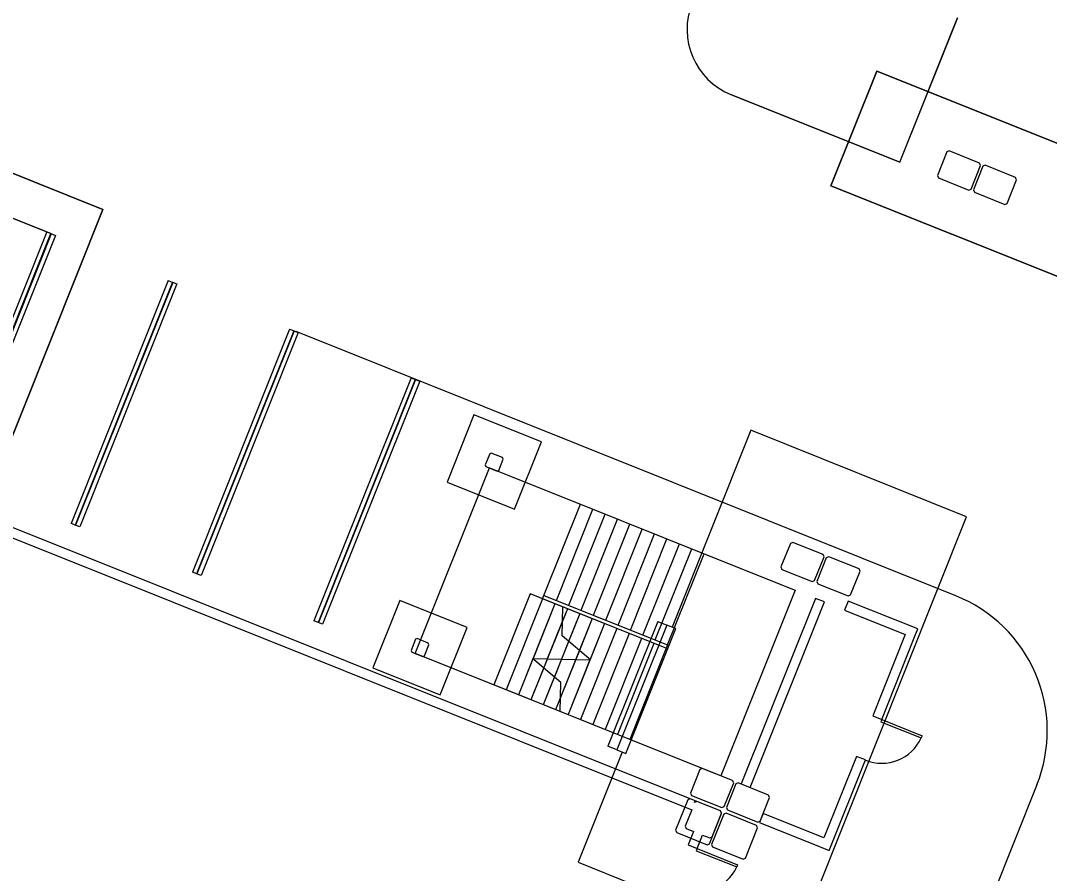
# Model space of a CAD drawing. Extents: x 468143 to 491361, y 1438528 to 1468730.
# Drawn here: x 488398.6 to 488469.4, y 1467021.6 to 1467080.3 of the extents above; entities that cross this region are included whole.
import ezdxf

# ---------------------------------------------------------------- set-up
doc = ezdxf.new("R2010")
doc.units = 0
doc.layers.add('Default', color=7, linetype='Continuous')
doc.layers.add('Xreference_dp', color=7, linetype='Continuous')

# ---------------------------------------------------------------- blocks, each defined once
blk = doc.blocks.new('Footing-Rectangular - F5-183379-FOUNDATION PLAN_1')
at = {"layer": 'Default'}
for p, q in [((109.5, 51), (-109.5, 51)), ((-109.5, 51), (-109.5, -51)), ((-109.5, -51), (-109.5, 51)), ((-109.5, 51), (109.5, 51)), ((109.5, -51), (109.5, 51)), ((109.5, 51), (109.5, -51)), ((-109.5, -51), (109.5, -51)), ((109.5, -51), (-109.5, -51))]:
    blk.add_line(p, q, dxfattribs=at)

msp = doc.modelspace()

# ---------------------------------------------------------------- linework, layer by layer
at = {"layer": 'Xreference_dp'}
for p, q in [((488459.097, 1467070.549), (488463.067, 1467080.473)), ((488463.067, 1467080.473), (488459.84, 1467072.406)), ((488447.516, 1467075.183), (488459.097, 1467070.549)), ((488459.097, 1467070.549), (488447.516, 1467075.183)), ((488404.255, 1467067.304), (488393.114, 1467071.761)), ((488393.114, 1467071.761), (488404.255, 1467067.304)), ((488462.339, 1467071.263), (488461.689, 1467069.638)), ((488462.502, 1467071.332), (488462.339, 1467071.263)), ((488464.591, 1467070.496), (488462.502, 1467071.332)), ((488464.66, 1467070.334), (488464.591, 1467070.496)), ((488464.01, 1467068.709), (488464.66, 1467070.334)), ((488464.815, 1467070.272), (488464.165, 1467068.647)), ((488464.978, 1467070.342), (488464.815, 1467070.272)), ((488467.067, 1467069.506), (488464.978, 1467070.342)), ((488461.689, 1467069.638), (488461.759, 1467069.475)), ((488461.759, 1467069.475), (488463.848, 1467068.64)), ((488466.486, 1467067.719), (488467.136, 1467069.343)), ((488467.136, 1467069.343), (488467.067, 1467069.506)), ((488393.446, 1467068.541), (488400.68, 1467065.647)), ((488400.68, 1467065.647), (488393.601, 1467068.479)), ((488463.848, 1467068.64), (488464.01, 1467068.709)), ((488464.165, 1467068.647), (488464.235, 1467068.485)), ((488464.235, 1467068.485), (488466.324, 1467067.649)), ((488466.324, 1467067.649), (488466.486, 1467067.719)), ((488394.226, 1467042.236), (488404.255, 1467067.304)), ((488404.255, 1467067.304), (488394.226, 1467042.236)), ((488400.397, 1467065.758), (488393.738, 1467049.114)), ((488400.68, 1467065.647), (488393.994, 1467048.935)), ((488393.994, 1467048.935), (488400.68, 1467065.647)), ((488400.706, 1467065.634), (488394.02, 1467048.922)), ((488400.989, 1467065.523), (488394.304, 1467048.811)), ((488400.397, 1467065.758), (488400.675, 1467065.647)), ((488400.675, 1467065.647), (488400.706, 1467065.634)), ((488400.68, 1467065.647), (488400.989, 1467065.523)), ((488408.753, 1467062.415), (488402.067, 1467045.703)), ((488409.036, 1467062.304), (488402.35, 1467045.592)), ((488409.062, 1467062.291), (488402.377, 1467045.579)), ((488409.346, 1467062.18), (488402.66, 1467045.468)), ((488408.753, 1467062.415), (488409.062, 1467062.291)), ((488409.036, 1467062.304), (488409.346, 1467062.18)), ((488417.109, 1467059.072), (488410.423, 1467042.36)), ((488417.109, 1467059.072), (488417.419, 1467058.948)), ((488417.392, 1467058.961), (488410.706, 1467042.249)), ((488417.419, 1467058.948), (488410.733, 1467042.236)), ((488417.702, 1467058.837), (488411.016, 1467042.125)), ((488417.392, 1467058.961), (488417.702, 1467058.837)), ((488462.964, 1467040.73), (488417.547, 1467058.899)), ((488425.465, 1467055.729), (488418.779, 1467039.017)), ((488425.748, 1467055.618), (488419.062, 1467038.906)), ((488425.775, 1467055.605), (488419.089, 1467038.893)), ((488425.465, 1467055.729), (488425.775, 1467055.605)), ((488425.748, 1467055.618), (488426.058, 1467055.494)), ((488426.058, 1467055.494), (488419.372, 1467038.782)), ((488429.795, 1467053.182), (488427.938, 1467048.54)), ((488434.437, 1467051.325), (488429.795, 1467053.182)), ((488448.844, 1467052.113), (488443.428, 1467038.573)), ((488463.7, 1467046.17), (488448.844, 1467052.113)), ((488432.58, 1467046.683), (488434.437, 1467051.325)), ((488430.878, 1467050.505), (488430.569, 1467049.731)), ((488430.987, 1467050.551), (488430.878, 1467050.505)), ((488431.76, 1467050.242), (488430.987, 1467050.551)), ((488431.497, 1467049.36), (488431.807, 1467050.134)), ((488431.807, 1467050.134), (488431.76, 1467050.242)), ((488425.744, 1467036.767), (488430.852, 1467049.533)), ((488430.569, 1467049.731), (488430.615, 1467049.623)), ((488430.615, 1467049.623), (488431.389, 1467049.313)), ((488430.852, 1467049.533), (488437.119, 1467047.026)), ((488431.389, 1467049.313), (488431.497, 1467049.36)), ((488427.938, 1467048.54), (488432.58, 1467046.683)), ((488434.612, 1467040.759), (488437.119, 1467047.026)), ((488435.463, 1467040.418), (488437.97, 1467046.686)), ((488436.314, 1467040.078), (488438.821, 1467046.345)), ((488437.119, 1467047.026), (488445.63, 1467043.621)), ((488445.025, 1467026.63), (488396.436, 1467046.069)), ((488402.377, 1467045.579), (488402.067, 1467045.703)), ((488437.165, 1467039.738), (488439.672, 1467046.005)), ((488438.016, 1467039.397), (488440.523, 1467045.664)), ((488451.814, 1467016.46), (488463.7, 1467046.17)), ((488396.807, 1467045.202), (488444.778, 1467026.011)), ((488402.66, 1467045.468), (488402.35, 1467045.592)), ((488438.867, 1467039.057), (488441.374, 1467045.324)), ((488439.718, 1467038.716), (488442.225, 1467044.983)), ((488440.569, 1467038.376), (488443.076, 1467044.643)), ((488441.42, 1467038.035), (488443.928, 1467044.302)), ((488451.567, 1467044.337), (488450.917, 1467042.713)), ((488451.73, 1467044.407), (488451.567, 1467044.337)), ((488453.819, 1467043.571), (488451.73, 1467044.407)), ((488442.271, 1467037.695), (488444.779, 1467043.962)), ((488443.123, 1467037.354), (488445.63, 1467043.621)), ((488445.63, 1467043.621), (488451.897, 1467041.114)), ((488453.889, 1467043.409), (488453.819, 1467043.571)), ((488453.239, 1467041.784), (488453.889, 1467043.409)), ((488454.043, 1467043.347), (488453.393, 1467041.722)), ((488454.206, 1467043.416), (488454.043, 1467043.347)), ((488456.295, 1467042.581), (488454.206, 1467043.416)), ((488410.733, 1467042.236), (488410.423, 1467042.36)), ((488411.016, 1467042.125), (488410.706, 1467042.249)), ((488450.917, 1467042.713), (488450.987, 1467042.55)), ((488450.987, 1467042.55), (488453.076, 1467041.714)), ((488455.715, 1467040.793), (488456.365, 1467042.418)), ((488456.365, 1467042.418), (488456.295, 1467042.581)), ((488453.076, 1467041.714), (488453.239, 1467041.784)), ((488453.393, 1467041.722), (488453.463, 1467041.56)), ((488453.463, 1467041.56), (488455.552, 1467040.724)), ((488433.668, 1467040.867), (488431.16, 1467034.6)), ((488443.03, 1467037.122), (488433.668, 1467040.867)), ((488434.519, 1467040.527), (488434.612, 1467040.759)), ((488434.612, 1467040.759), (488443.123, 1467037.354)), ((488451.897, 1467041.114), (488446.79, 1467028.348)), ((488455.552, 1467040.724), (488455.715, 1467040.793)), ((488424.688, 1467040.416), (488422.831, 1467035.774)), ((488429.33, 1467038.559), (488424.688, 1467040.416)), ((488434.519, 1467040.527), (488432.012, 1467034.26)), ((488434.519, 1467040.527), (488432.012, 1467034.26)), ((488435.37, 1467040.186), (488432.863, 1467033.919)), ((488435.37, 1467040.186), (488433.864, 1467036.422)), ((488443.03, 1467037.122), (488434.519, 1467040.527)), ((488435.86, 1467037.971), (488435.911, 1467039.97)), ((488453.29, 1467040.557), (488448.182, 1467027.791)), ((488448.801, 1467027.543), (488453.908, 1467040.309)), ((488453.908, 1467040.309), (488453.29, 1467040.557)), ((488455.549, 1467040.371), (488455.301, 1467039.752)), ((488460.346, 1467038.452), (488455.549, 1467040.371)), ((488436.221, 1467039.846), (488433.714, 1467033.579)), ((488437.072, 1467039.505), (488434.565, 1467033.238)), ((488436.221, 1467039.846), (488435.887, 1467039.01)), ((488437.072, 1467039.505), (488436.307, 1467037.594)), ((488455.301, 1467039.752), (488459.479, 1467038.081)), ((488419.089, 1467038.893), (488418.779, 1467039.017)), ((488419.372, 1467038.782), (488419.062, 1467038.906)), ((488427.473, 1467033.916), (488429.33, 1467038.559)), ((488435.887, 1467039.01), (488434.841, 1467036.397)), ((488437.923, 1467039.165), (488435.416, 1467032.898)), ((488438.774, 1467038.824), (488436.267, 1467032.557)), ((488437.923, 1467039.165), (488437.046, 1467036.971)), ((488438.774, 1467038.824), (488437.784, 1467036.349)), ((488442.441, 1467038.968), (488439.005, 1467030.38)), ((488443.06, 1467038.72), (488439.624, 1467030.132)), ((488443.06, 1467038.72), (488439.624, 1467030.132)), ((488442.441, 1467038.968), (488443.06, 1467038.72)), ((488443.679, 1467038.473), (488443.06, 1467038.72)), ((488443.679, 1467038.473), (488443.06, 1467038.72)), ((488437.818, 1467036.32), (488435.86, 1467037.971)), ((488439.625, 1467038.484), (488437.118, 1467032.217)), ((488439.625, 1467038.484), (488437.118, 1467032.217)), ((488440.476, 1467038.143), (488437.969, 1467031.876)), ((488440.476, 1467038.143), (488437.969, 1467031.876)), ((488440.243, 1467029.885), (488443.679, 1467038.473)), ((488440.243, 1467029.885), (488443.679, 1467038.473)), ((488459.479, 1467038.081), (488457.235, 1467032.471)), ((488457.854, 1467032.223), (488460.098, 1467037.833)), ((488460.098, 1467037.833), (488460.346, 1467038.452)), ((488425.771, 1467037.739), (488425.461, 1467036.965)), ((488425.879, 1467037.785), (488425.771, 1467037.739)), ((488426.653, 1467037.476), (488425.879, 1467037.785)), ((488426.39, 1467036.594), (488426.699, 1467037.367)), ((488426.699, 1467037.367), (488426.653, 1467037.476)), ((488436.307, 1467037.594), (488435.818, 1467036.372)), ((488441.327, 1467037.803), (488438.82, 1467031.536)), ((488441.327, 1467037.803), (488438.82, 1467031.536)), ((488442.179, 1467037.462), (488439.671, 1467031.195)), ((488442.179, 1467037.462), (488439.671, 1467031.195)), ((488443.03, 1467037.122), (488440.522, 1467030.855)), ((488443.03, 1467037.122), (488440.522, 1467030.855)), ((488443.123, 1467037.354), (488443.03, 1467037.122)), ((488425.461, 1467036.965), (488425.508, 1467036.857)), ((488425.508, 1467036.857), (488426.282, 1467036.547)), ((488432.012, 1467034.26), (488425.744, 1467036.767)), ((488426.282, 1467036.547), (488426.39, 1467036.594)), ((488435.777, 1467034.772), (488433.819, 1467036.424)), ((488433.819, 1467036.424), (488437.818, 1467036.32)), ((488433.864, 1467036.422), (488433.853, 1467036.395)), ((488437.046, 1467036.971), (488436.796, 1467036.347)), ((488422.831, 1467035.774), (488427.473, 1467033.916)), ((488433.853, 1467036.395), (488432.863, 1467033.919)), ((488434.591, 1467035.772), (488433.714, 1467033.579)), ((488434.841, 1467036.397), (488434.591, 1467035.772)), ((488435.818, 1467036.372), (488435.33, 1467035.15)), ((488436.796, 1467036.347), (488435.75, 1467033.733)), ((488437.773, 1467036.321), (488436.267, 1467032.557)), ((488437.784, 1467036.349), (488437.773, 1467036.321)), ((488435.33, 1467035.15), (488434.565, 1467033.238)), ((488440.522, 1467030.855), (488431.16, 1467034.6)), ((488435.725, 1467032.774), (488435.777, 1467034.772)), ((488440.522, 1467030.855), (488432.012, 1467034.26)), ((488435.75, 1467033.733), (488435.416, 1467032.898)), ((488457.235, 1467032.471), (488457.854, 1467032.223)), ((488457.854, 1467032.223), (488457.792, 1467032.069)), ((488457.854, 1467032.223), (488460.64, 1467031.109)), ((488457.792, 1467032.069), (488460.578, 1467030.954)), ((488446.79, 1467028.348), (488440.522, 1467030.855)), ((488460.64, 1467031.109), (488460.578, 1467030.954)), ((488439.624, 1467030.132), (488439.005, 1467030.38)), ((488439.624, 1467030.132), (488440.243, 1467029.885)), ((488439.624, 1467030.132), (488440.243, 1467029.885)), ((488439.992, 1467029.985), (488436.958, 1467022.403)), ((488456.121, 1467029.686), (488453.877, 1467024.076)), ((488454.248, 1467023.21), (488456.74, 1467029.438)), ((488456.74, 1467029.438), (488456.121, 1467029.686)), ((488445.346, 1467028.786), (488444.696, 1467027.161)), ((488445.508, 1467028.855), (488445.346, 1467028.786)), ((488447.597, 1467028.02), (488445.508, 1467028.855)), ((488447.667, 1467027.857), (488447.597, 1467028.02)), ((488447.017, 1467026.232), (488447.667, 1467027.857)), ((488447.822, 1467027.795), (488447.172, 1467026.17)), ((488447.984, 1467027.865), (488447.822, 1467027.795)), ((488450.073, 1467027.029), (488447.984, 1467027.865)), ((488448.182, 1467027.791), (488448.801, 1467027.543)), ((488468.534, 1467027.731), (488464.541, 1467017.75)), ((488444.51, 1467026.697), (488443.674, 1467024.608)), ((488444.673, 1467026.766), (488444.51, 1467026.697)), ((488446.762, 1467025.931), (488444.673, 1467026.766)), ((488444.696, 1467027.161), (488444.765, 1467026.998)), ((488444.765, 1467026.998), (488446.855, 1467026.163)), ((488444.979, 1467026.514), (488445.025, 1467026.63)), ((488445.141, 1467026.584), (488444.979, 1467026.514)), ((488446.766, 1467025.934), (488445.141, 1467026.584)), ((488449.493, 1467025.242), (488450.143, 1467026.867)), ((488450.143, 1467026.867), (488450.073, 1467027.029)), ((488444.778, 1467026.011), (488444.329, 1467024.889)), ((488446.831, 1467025.768), (488446.762, 1467025.931)), ((488446.836, 1467025.771), (488446.766, 1467025.934)), ((488446.855, 1467026.163), (488447.017, 1467026.232)), ((488447.172, 1467026.17), (488447.241, 1467026.008)), ((488447.241, 1467026.008), (488449.33, 1467025.172)), ((488445.996, 1467023.679), (488446.831, 1467025.768)), ((488446.986, 1467025.706), (488446.15, 1467023.617)), ((488446.186, 1467024.146), (488446.836, 1467025.771)), ((488447.148, 1467025.776), (488446.986, 1467025.706)), ((488449.238, 1467024.94), (488447.148, 1467025.776)), ((488449.33, 1467025.172), (488449.493, 1467025.242)), ((488449.699, 1467025.748), (488449.451, 1467025.129)), ((488449.451, 1467025.129), (488453.629, 1467023.457)), ((488453.877, 1467024.076), (488449.699, 1467025.748)), ((488443.674, 1467024.608), (488443.744, 1467024.445)), ((488443.744, 1467024.445), (488445.833, 1467023.609)), ((488444.329, 1467024.889), (488444.398, 1467024.727)), ((488444.398, 1467024.727), (488444.901, 1467024.526)), ((488444.901, 1467024.526), (488444.53, 1467023.597)), ((488448.471, 1467022.688), (488449.307, 1467024.778)), ((488449.307, 1467024.778), (488449.238, 1467024.94)), ((488445.149, 1467023.349), (488445.52, 1467024.278)), ((488445.52, 1467024.278), (488446.023, 1467024.077)), ((488445.833, 1467023.609), (488445.996, 1467023.679)), ((488446.023, 1467024.077), (488446.186, 1467024.146)), ((488444.53, 1467023.597), (488445.149, 1467023.349)), ((488445.149, 1467023.349), (488445.087, 1467023.195)), ((488445.087, 1467023.195), (488447.873, 1467022.08)), ((488445.149, 1467023.349), (488447.935, 1467022.235)), ((488446.15, 1467023.617), (488446.22, 1467023.455)), ((488446.22, 1467023.455), (488448.309, 1467022.619)), ((488453.629, 1467023.457), (488454.248, 1467023.21)), ((488436.958, 1467022.403), (488451.814, 1467016.46)), ((488448.309, 1467022.619), (488448.471, 1467022.688)), ((488447.935, 1467022.235), (488447.873, 1467022.08))]:
    msp.add_line(p, q, dxfattribs=at)
for centre, radius, start, end in [((488449.324, 1467079.703), 4.869, 158.19552, 248.19552), ((488449.324, 1467079.703), 4.869, 158.19552, 248.19552), ((489145.025, 1468591.691), 1909.856, 245.367119, 306.927397), ((488459.25, 1467031.445), 10, 338.19552, 68.19552), ((488457.854, 1467032.223), 3.006, 248.19552, 335.01666), ((488445.149, 1467023.349), 3.006, 248.19552, 335.01666)]:
    msp.add_arc(centre, radius, start, end, dxfattribs=at)

# ---------------------------------------------------------------- block references
at = {"layer": 'Xreference_dp', "xscale": 0.0833333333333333, "yscale": 0.08333333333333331, "rotation": -21.804483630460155}
msp.add_blockref('Footing-Rectangular - F5-183379-FOUNDATION PLAN_1', (488464.413, 1467069.491), dxfattribs=at)

doc.saveas('drawing.dxf')
